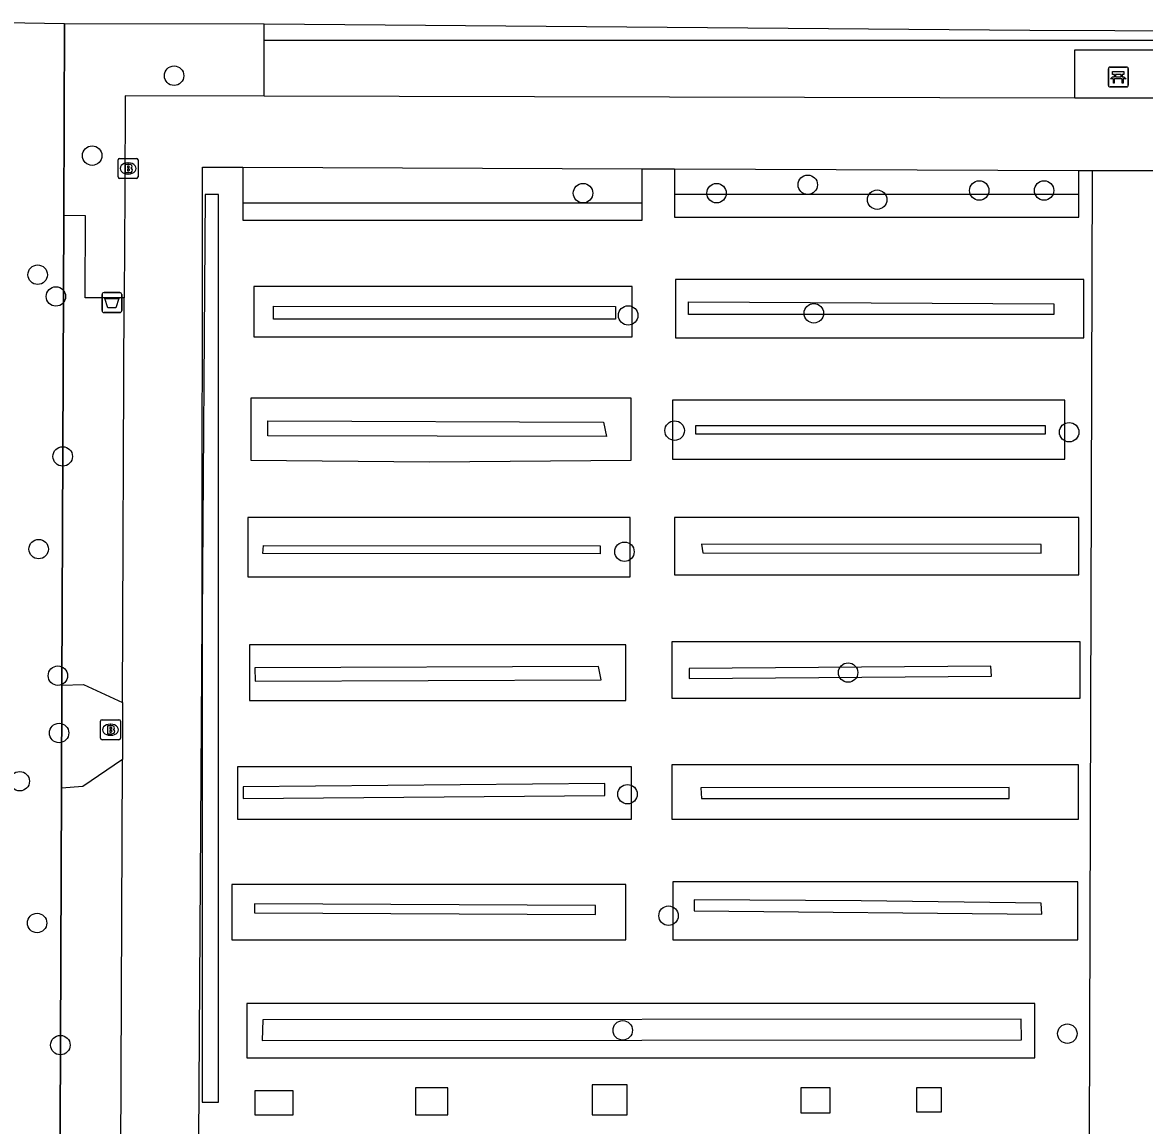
# Model space of a CAD drawing. Extents: x 162157 to 163165, y 378998 to 380775.
# Drawn here: x 162626 to 162682.4, y 379909.5 to 379965 of the extents above; entities that cross this region are included whole.
import ezdxf

# ---------------------------------------------------------------- set-up
doc = ezdxf.new("R2010")
doc.units = 0
for name, color, linetype in [('IMGEO_Afvalbak', 7, 'Continuous'), ('IMGEO_Bank', 7, 'Continuous'), ('IMGEO_Boom', 7, 'Continuous'), ('IMGEO_Brandkraan', 7, 'Continuous'), ('IMGEO_Gemengd_bos', 7, 'Continuous'), ('IMGEO_Groenvoorziening', 7, 'Continuous'), ('IMGEO_Haag', 7, 'Continuous'), ('IMGEO_Hek', 7, 'Continuous'), ('IMGEO_Voetpad_gesloten', 7, 'Continuous'), ('IMGEO_Voetpad_halfverhard', 7, 'Continuous')]:
    doc.layers.add(name, color=color, linetype=linetype)

msp = doc.modelspace()

# ---------------------------------------------------------------- linework, layer by layer
at = {"layer": 'IMGEO_Afvalbak'}
for p, q in [((162629.981, 379950.498), (162629.981, 379951.298)), ((162629.981, 379951.298), (162629.981, 379950.498)), ((162630.081, 379951.398), (162630.871, 379951.398)), ((162630.871, 379951.398), (162630.081, 379951.398)), ((162630.971, 379951.298), (162630.971, 379950.498)), ((162630.971, 379950.498), (162630.971, 379951.298)), ((162630.871, 379950.398), (162630.081, 379950.398)), ((162630.081, 379950.398), (162630.871, 379950.398))]:
    msp.add_line(p, q, dxfattribs=at)
msp.add_lwpolyline([(162630.124, 379951.112), (162630.828, 379951.112), (162630.679, 379950.642), (162630.273, 379950.642), (162630.124, 379951.112)], dxfattribs=at)
for centre, start, end in [((162630.081, 379951.298), 90, 180), ((162630.081, 379951.298), 90, 180), ((162630.871, 379951.298), 0, 90), ((162630.871, 379951.298), 360, 90), ((162630.081, 379950.498), 180, 270), ((162630.081, 379950.498), 180, 270), ((162630.871, 379950.498), 270, 0), ((162630.871, 379950.498), 270, 0)]:
    msp.add_arc(centre, 0.1, start, end, dxfattribs=at)
at = {"layer": 'IMGEO_Bank'}
for p, q in [((162680.552, 379961.812), (162680.552, 379962.653)), ((162680.552, 379962.653), (162680.552, 379961.812)), ((162680.627, 379962.737), (162681.468, 379962.737)), ((162681.468, 379962.737), (162680.627, 379962.737)), ((162681.552, 379962.662), (162681.552, 379961.821)), ((162681.552, 379961.821), (162681.552, 379962.662)), ((162681.249, 379962.135), (162680.856, 379962.135)), ((162680.861, 379962.243), (162680.861, 379962.349)), ((162680.905, 379962.349), (162680.905, 379962.243)), ((162681.193, 379962.355), (162680.911, 379962.355)), ((162680.911, 379962.237), (162681.193, 379962.237)), ((162681.199, 379962.243), (162681.199, 379962.349)), ((162681.243, 379962.349), (162681.243, 379962.243)), ((162681.477, 379961.737), (162680.636, 379961.737)), ((162680.636, 379961.737), (162681.477, 379961.737))]:
    msp.add_line(p, q, dxfattribs=at)
for points in [[(162680.799, 379962.135), (162680.657, 379962.135), (162680.769, 379962.237), (162680.855, 379962.237)], [(162680.855, 379962.355), (162680.769, 379962.355), (162680.769, 379962.516), (162681.332, 379962.516), (162681.332, 379962.355), (162681.249, 379962.355)], [(162680.849, 379962.128), (162680.849, 379961.921), (162680.806, 379961.921), (162680.806, 379962.128)], [(162681.249, 379962.237), (162681.332, 379962.237), (162681.444, 379962.135), (162681.305, 379962.135)], [(162681.299, 379962.128), (162681.299, 379961.921), (162681.255, 379961.921), (162681.255, 379962.128)]]:
    msp.add_lwpolyline(points, dxfattribs=at)
for centre, radius, start, end in [((162680.63, 379962.659), 0.0779, 92.4484, 184.2845), ((162680.63, 379962.659), 0.0779, 92.4484, 184.2845), ((162681.474, 379962.659), 0.0779, 2.4484, 94.2845), ((162681.474, 379962.659), 0.0779, 2.4484, 94.2845), ((162680.799, 379962.128), 0.00671, 2.8957, 87.1043), ((162680.856, 379962.128), 0.00671, 92.8957, 177.1043), ((162680.854, 379962.348), 0.00671, 2.8957, 87.1043), ((162680.854, 379962.244), 0.00671, 272.8957, 357.1043), ((162680.911, 379962.348), 0.00671, 92.8957, 177.1043), ((162680.911, 379962.244), 0.00671, 182.8957, 267.1043), ((162681.193, 379962.348), 0.00671, 2.8957, 87.1043), ((162681.193, 379962.244), 0.00671, 272.8957, 357.1043), ((162681.25, 379962.348), 0.00671, 92.8957, 177.1043), ((162681.25, 379962.244), 0.00671, 182.8957, 267.1043), ((162681.248, 379962.128), 0.00671, 2.8957, 87.1043), ((162681.305, 379962.128), 0.00671, 92.8957, 177.1043), ((162680.63, 379961.815), 0.0779, 182.4484, 274.2845), ((162680.63, 379961.815), 0.0779, 182.4484, 274.2845), ((162681.474, 379961.815), 0.0779, 272.4484, 4.2845), ((162681.474, 379961.815), 0.0779, 272.4484, 4.2845)]:
    msp.add_arc(centre, radius, start, end, dxfattribs=at)
at = {"layer": 'IMGEO_Boom'}
for centre in [(162633.602, 379962.299), (162629.485, 379958.285), (162665.446, 379956.821), (162674.065, 379956.532), (162677.322, 379956.532), (162654.154, 379956.396), (162660.863, 379956.396), (162668.934, 379956.071), (162626.747, 379952.3), (162627.663, 379951.207), (162656.42, 379950.254), (162665.753, 379950.362), (162658.756, 379944.466), (162678.583, 379944.386), (162628.005, 379943.17), (162626.796, 379938.512), (162656.235, 379938.38), (162667.474, 379932.308), (162627.761, 379932.152), (162627.823, 379929.273), (162625.845, 379926.847), (162656.389, 379926.196), (162658.45, 379920.09), (162626.716, 379919.723), (162656.148, 379914.332), (162678.491, 379914.165), (162627.887, 379913.589)]:
    msp.add_circle(centre, 0.489, dxfattribs=at)
at = {"layer": 'IMGEO_Brandkraan'}
for p, q in [((162630.791, 379957.213), (162630.791, 379958.065)), ((162630.866, 379958.139), (162631.718, 379958.139)), ((162631.792, 379958.065), (162631.792, 379957.213)), ((162631.279, 379957.919), (162631.304, 379957.919)), ((162631.718, 379957.139), (162630.866, 379957.139)), ((162631.302, 379957.359), (162631.277, 379957.359)), ((162629.905, 379929.008), (162629.905, 379929.86)), ((162629.98, 379929.934), (162630.832, 379929.934)), ((162630.906, 379929.86), (162630.906, 379929.008)), ((162630.393, 379929.714), (162630.418, 379929.714)), ((162630.832, 379928.934), (162629.98, 379928.934)), ((162630.416, 379929.154), (162630.391, 379929.154))]:
    msp.add_line(p, q, dxfattribs=at)
for points in [[(162630.791, 379957.213), (162630.791, 379958.065)], [(162630.866, 379958.139), (162631.718, 379958.139)], [(162631.792, 379958.065), (162631.792, 379957.213)], [(162631.139, 379957.839), (162631.139, 379957.439), (162631.352, 379957.439)], [(162631.37, 379957.839), (162631.139, 379957.839)], [(162631.318, 379957.758), (162631.264, 379957.758), (162631.264, 379957.682)], [(162631.264, 379957.682), (162631.317, 379957.682)], [(162631.326, 379957.606), (162631.264, 379957.606), (162631.264, 379957.525)], [(162631.264, 379957.525), (162631.326, 379957.525)], [(162631.718, 379957.139), (162630.866, 379957.139)], [(162629.905, 379929.008), (162629.905, 379929.86)], [(162629.98, 379929.934), (162630.832, 379929.934)], [(162630.906, 379929.86), (162630.906, 379929.008)], [(162630.253, 379929.634), (162630.253, 379929.234), (162630.466, 379929.234)], [(162630.484, 379929.634), (162630.253, 379929.634)], [(162630.432, 379929.553), (162630.378, 379929.553), (162630.378, 379929.477)], [(162630.378, 379929.477), (162630.431, 379929.477)], [(162630.44, 379929.401), (162630.378, 379929.401), (162630.378, 379929.32)], [(162630.378, 379929.32), (162630.44, 379929.32)], [(162630.832, 379928.934), (162629.98, 379928.934)]]:
    msp.add_lwpolyline(points, dxfattribs=at)
for centre, radius, start, end in [((162630.868, 379958.063), 0.0765, 91.552, 178.448), ((162630.868, 379958.063), 0.0765, 91.552, 178.448), ((162631.716, 379958.063), 0.0765, 1.552, 88.448), ((162631.716, 379958.063), 0.0765, 1.552, 88.448), ((162631.319, 379957.72), 0.0379, 267.8285, 90.9355), ((162631.327, 379957.565), 0.0404, 269.8759, 90.5077), ((162631.374, 379957.694), 0.145, 59.4692, 91.5367), ((162631.399, 379957.741), 0.0922, 285.5137, 58.1501), ((162631.404, 379957.549), 0.105, 301.3115, 78.989), ((162630.868, 379957.215), 0.0765, 181.552, 268.448), ((162630.868, 379957.215), 0.0765, 181.552, 268.448), ((162631.358, 379957.69), 0.251, 268.6676, 293.5347), ((162631.716, 379957.215), 0.0765, 271.552, 358.448), ((162631.716, 379957.215), 0.0765, 271.552, 358.448), ((162629.982, 379929.858), 0.0765, 91.552, 178.448), ((162629.982, 379929.858), 0.0765, 91.552, 178.448), ((162630.83, 379929.858), 0.0765, 1.552, 88.448), ((162630.83, 379929.858), 0.0765, 1.552, 88.448), ((162630.433, 379929.515), 0.0379, 267.8285, 90.9355), ((162630.441, 379929.36), 0.0404, 269.8759, 90.5077), ((162630.488, 379929.489), 0.145, 59.4692, 91.5367), ((162630.513, 379929.536), 0.0922, 285.5137, 58.1501), ((162630.518, 379929.344), 0.105, 301.3115, 78.989), ((162629.982, 379929.01), 0.0765, 181.552, 268.448), ((162629.982, 379929.01), 0.0765, 181.552, 268.448), ((162630.472, 379929.485), 0.251, 268.6676, 293.5347), ((162630.83, 379929.01), 0.0765, 271.552, 358.448), ((162630.83, 379929.01), 0.0765, 271.552, 358.448)]:
    msp.add_arc(centre, radius, start, end, dxfattribs=at)
for centre, major_axis, ratio, start_param, end_param in [((162631.278, 379957.639), (-0.387, 0.002), 0.722429, 4.712389, 7.853982), ((162631.303, 379957.639), (-0.39, 0.002), 0.717154, 1.570796, 4.712389), ((162630.392, 379929.434), (-0.387, 0.002), 0.722429, 4.712389, 7.853982), ((162630.417, 379929.434), (-0.39, 0.002), 0.717154, 1.570796, 4.712389)]:
    msp.add_ellipse(centre, major_axis=major_axis, ratio=ratio, start_param=start_param, end_param=end_param, dxfattribs=at)
at = {"layer": 'IMGEO_Gemengd_bos'}
msp.add_lwpolyline([(162628.092, 379964.929), (162638.124, 379964.912)], dxfattribs=at)
at = {"layer": 'IMGEO_Groenvoorziening'}
for points in [[(162638.124, 379961.273), (162638.124, 379964.085)], [(162678.871, 379961.173), (162678.871, 379963.593), (162682.955, 379963.593), (162682.955, 379961.163)], [(162637.054, 379957.702), (162637.054, 379957.289), (162637.054, 379955.897)], [(162657.131, 379955.897), (162657.131, 379957.289), (162657.131, 379957.621)], [(162658.745, 379957.615), (162658.745, 379957.238), (162658.745, 379956.325)], [(162679.073, 379956.325), (162679.073, 379957.238), (162679.072, 379957.533)], [(162657.131, 379955.897), (162637.054, 379955.897)], [(162637.054, 379955.897), (162637.054, 379955.033), (162657.131, 379955.033), (162657.131, 379955.897)], [(162679.073, 379956.325), (162658.745, 379956.325)], [(162658.745, 379956.325), (162658.745, 379955.185), (162679.073, 379955.185), (162679.073, 379956.325)], [(162631.1, 379951.134), (162629.128, 379951.134), (162629.146, 379955.258), (162628.054, 379955.275)], [(162679.326, 379952.056), (162658.795, 379952.056), (162658.795, 379949.13), (162679.326, 379949.13), (162679.326, 379952.056)], [(162646.203, 379951.703), (162637.609, 379951.703), (162637.609, 379949.18), (162656.626, 379949.18), (162656.626, 379951.703), (162646.203, 379951.703)], [(162656.576, 379942.974), (162656.576, 379946.103), (162637.458, 379946.103), (162637.458, 379942.974), (162646.438, 379942.892), (162656.576, 379942.974)], [(162678.367, 379946.002), (162658.644, 379946.002), (162658.644, 379943.025), (162678.367, 379943.025), (162678.367, 379946.002)], [(162656.525, 379940.098), (162637.306, 379940.098), (162637.306, 379937.121), (162656.525, 379937.121), (162656.525, 379940.098)], [(162679.073, 379940.098), (162658.745, 379940.098), (162658.745, 379937.222), (162679.073, 379937.222), (162679.073, 379940.098)], [(162679.131, 379933.849), (162658.608, 379933.849), (162658.608, 379931.023), (162679.131, 379931.023), (162679.131, 379933.849)], [(162656.302, 379933.705), (162637.393, 379933.705), (162637.393, 379930.908), (162656.302, 379930.908), (162656.302, 379933.705)], [(162627.959, 379931.679), (162629.046, 379931.701), (162631.014, 379930.804)], [(162631.001, 379927.939), (162629.023, 379926.584), (162627.939, 379926.493)], [(162679.044, 379927.679), (162658.608, 379927.679), (162658.608, 379924.94), (162679.044, 379924.94), (162679.044, 379927.679)], [(162656.59, 379927.564), (162636.788, 379927.564), (162636.788, 379924.94), (162656.59, 379924.94), (162656.59, 379927.564)], [(162656.302, 379921.653), (162636.499, 379921.653), (162636.499, 379918.885), (162656.302, 379918.885), (162656.302, 379921.653)], [(162679.016, 379921.797), (162658.665, 379921.797), (162658.665, 379918.885), (162679.016, 379918.885), (162679.016, 379921.797)], [(162676.859, 379915.678), (162637.261, 379915.678), (162637.261, 379912.953), (162676.859, 379912.953), (162676.859, 379915.678)], [(162639.582, 379911.288), (162637.665, 379911.288), (162637.665, 379910.077), (162639.582, 379910.077), (162639.582, 379911.288)], [(162647.35, 379911.439), (162645.736, 379911.439), (162645.736, 379910.077), (162647.35, 379910.077), (162647.35, 379911.439)], [(162656.379, 379911.591), (162654.614, 379911.591), (162654.614, 379910.077), (162656.379, 379910.077), (162656.379, 379911.591)], [(162666.569, 379911.439), (162665.106, 379911.439), (162665.106, 379910.178), (162666.569, 379910.178), (162666.569, 379911.439)], [(162672.168, 379911.439), (162670.907, 379911.439), (162670.907, 379910.228), (162672.168, 379910.228), (162672.168, 379911.439)]]:
    msp.add_lwpolyline(points, dxfattribs=at)
at = {"layer": 'IMGEO_Haag'}
for points in [[(162625.088, 379964.976), (162628.092, 379964.929)], [(162628.092, 379964.929), (162628.054, 379955.275)], [(162638.124, 379964.912), (162676.61, 379964.586), (162723.569, 379964.403)], [(162638.124, 379964.085), (162638.124, 379964.912)], [(162638.124, 379964.085), (162701.175, 379964.085)], [(162635.014, 379935.065), (162635.018, 379910.721), (162635.834, 379910.721), (162635.834, 379935.353), (162635.834, 379956.333), (162635.171, 379956.333), (162635.014, 379935.065)], [(162628.054, 379955.275), (162627.959, 379931.679)], [(162655.791, 379950.06), (162638.604, 379950.071), (162638.604, 379950.721), (162655.792, 379950.71), (162655.791, 379950.06)], [(162677.808, 379950.299), (162659.456, 379950.299), (162659.456, 379950.931), (162677.808, 379950.839), (162677.808, 379950.299)], [(162655.339, 379944.167), (162638.306, 379944.211), (162638.309, 379944.961), (162655.179, 379944.896), (162655.339, 379944.167)], [(162659.822, 379944.28), (162659.822, 379944.731), (162677.375, 379944.731), (162677.375, 379944.281), (162659.822, 379944.28)], [(162655.019, 379938.279), (162638.059, 379938.285), (162638.091, 379938.7), (162655.01, 379938.684), (162655.019, 379938.279)], [(162677.181, 379938.747), (162660.107, 379938.76), (162660.178, 379938.326), (162677.181, 379938.307), (162677.181, 379938.747)], [(162655.06, 379931.95), (162654.927, 379932.614), (162637.667, 379932.54), (162637.67, 379931.87), (162655.06, 379931.95)], [(162674.673, 379932.124), (162674.646, 379932.627), (162659.489, 379932.514), (162659.493, 379932.004), (162674.673, 379932.124)], [(162627.959, 379931.679), (162627.939, 379926.493)], [(162627.939, 379926.493), (162627.854, 379905.206)], [(162655.25, 379926.138), (162655.245, 379926.738), (162637.065, 379926.573), (162637.078, 379925.975), (162655.25, 379926.138)], [(162675.57, 379926.528), (162660.075, 379926.514), (162660.1, 379925.973), (162675.571, 379925.988), (162675.57, 379926.528)], [(162659.74, 379920.89), (162659.735, 379920.34), (162677.207, 379920.168), (162677.18, 379920.718), (162668.129, 379920.844), (162659.74, 379920.89)], [(162654.787, 379920.597), (162637.639, 379920.69), (162637.637, 379920.24), (162654.783, 379920.146), (162654.787, 379920.597)], [(162676.18, 379913.849), (162676.179, 379914.899), (162638.059, 379914.866), (162638.027, 379913.812), (162676.18, 379913.849)]]:
    msp.add_lwpolyline(points, dxfattribs=at)
at = {"layer": 'IMGEO_Hek'}
for points in [[(162628.054, 379955.275), (162628.092, 379964.929)], [(162628.092, 379964.929), (162638.124, 379964.912)], [(162638.124, 379964.912), (162676.61, 379964.586)], [(162676.61, 379964.586), (162723.569, 379964.403)], [(162627.959, 379931.679), (162628.054, 379955.275)], [(162627.939, 379926.493), (162627.959, 379931.679)], [(162627.854, 379905.206), (162627.939, 379926.493)]]:
    msp.add_lwpolyline(points, dxfattribs=at)
at = {"layer": 'IMGEO_Voetpad_gesloten'}
for points in [[(162679.743, 379957.53), (162679.583, 379908.816)], [(162679.743, 379957.53), (162682.928, 379957.532)]]:
    msp.add_lwpolyline(points, dxfattribs=at)
at = {"layer": 'IMGEO_Voetpad_halfverhard'}
for points in [[(162638.124, 379961.273), (162631.144, 379961.29), (162631.123, 379956.432), (162631.1, 379951.134)], [(162678.871, 379961.173), (162638.124, 379961.273)], [(162682.955, 379961.163), (162678.871, 379961.173)], [(162635.014, 379935.065), (162635.033, 379957.71), (162637.054, 379957.702)], [(162637.054, 379957.702), (162657.131, 379957.621)], [(162657.131, 379957.621), (162658.745, 379957.615)], [(162658.745, 379957.615), (162679.072, 379957.533)], [(162679.072, 379957.533), (162679.743, 379957.53)], [(162631.014, 379930.804), (162631.1, 379951.134)], [(162634.84, 379908.816), (162635.014, 379935.065)], [(162631.014, 379930.804), (162631.001, 379927.939)], [(162630.9, 379904.175), (162631.001, 379927.939)]]:
    msp.add_lwpolyline(points, dxfattribs=at)

doc.saveas('drawing.dxf')
